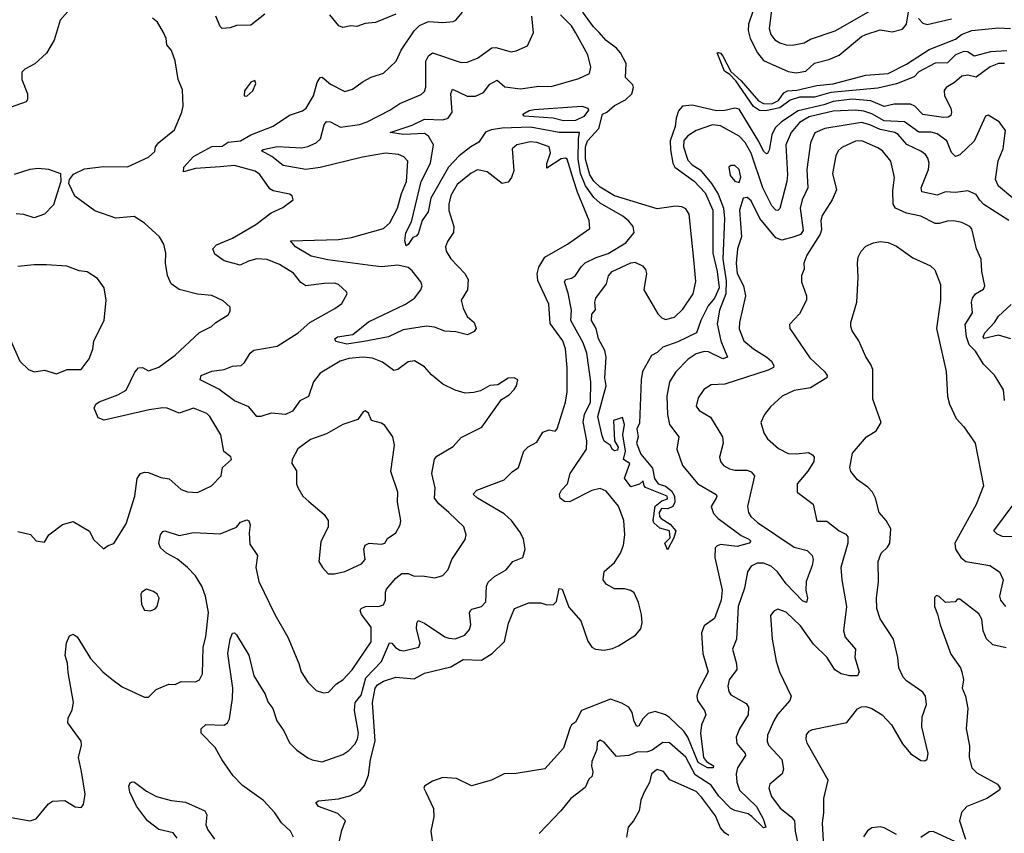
# Model space of a CAD drawing. Extents: x 1954678 to 2060275, y 904822 to 1016299.
# Tile 404 of 467: x 2024494 to 2029313, y 978704 to 982688. Entities that reach past the tile are written whole.
import ezdxf

# ---------------------------------------------------------------- set-up
doc = ezdxf.new("R2010")
doc.units = 0

msp = doc.modelspace()

# ---------------------------------------------------------------- linework, layer by layer
at = {"layer": '0CON20XD'}
for points in [[(2024765, 982768), (2024692, 982685), (2024662.8, 982587.2), (2024625.8, 982524.2), (2024568.1, 982471.9), (2024518.8, 982445), (2024505, 982430), (2024504.4, 982395), (2024532.1, 982325), (2024532.7, 982297.3), (2024525.8, 982285), (2024425, 982250.3)], [(2028174.6, 982735), (2028162.9, 982645), (2028170, 982615), (2028189.8, 982589.8), (2028214.3, 982574.3), (2028245, 982565.3), (2028276.5, 982563.5), (2028333.8, 982575), (2028365, 982592), (2028485, 982632.9), (2028695, 982752.2)], [(2024415, 978788.2), (2024544.5, 978765.5), (2024575, 978775.8), (2024635, 978848.6), (2024655, 978861.5), (2024714.4, 978864.4), (2024765, 978834), (2024795, 978830), (2024805.8, 978845), (2024814.3, 978895.7), (2024796.8, 979006.8), (2024781.8, 979075), (2024796.4, 979135), (2024795.5, 979155), (2024730, 979245), (2024731.4, 979268.6), (2024751.3, 979308.7), (2024758.1, 979345), (2024730.9, 979490.9), (2024727.8, 979537.8), (2024716.9, 979575), (2024722.9, 979637.1), (2024738.3, 979671.7), (2024755, 979680), (2024775, 979666), (2024840.8, 979560.8), (2024901.4, 979495), (2024945, 979458.1), (2024995, 979421.9), (2025105, 979370), (2025125, 979371.2), (2025161.9, 979408.1), (2025224.1, 979434.1), (2025255, 979432.5), (2025285, 979448), (2025355, 979445.8), (2025373.8, 979455), (2025388.6, 979485), (2025391.6, 979615), (2025405.4, 979665.4), (2025417.8, 979785), (2025402.8, 979865), (2025385, 979914.3), (2025354, 979965), (2025315.9, 980005), (2025267.1, 980047.1), (2025213.3, 980075), (2025182.6, 980102.6), (2025174.5, 980125), (2025183.1, 980165), (2025195, 980182), (2025205, 980184.3), (2025275, 980161.8), (2025345, 980177.5), (2025475, 980170.6), (2025555, 980202.5), (2025575, 980228.1), (2025605, 980238.9), (2025615, 980233.8), (2025622.9, 980215), (2025617.8, 980175), (2025620.5, 980120.5), (2025658.1, 980065), (2025649.1, 980005), (2025665, 979936.7), (2025742.2, 979775), (2025806.5, 979665), (2025860.8, 979535), (2025871.4, 979495), (2025905, 979443.8), (2025945, 979404), (2025981.7, 979391.7), (2026005, 979396), (2026045, 979435.5), (2026075, 979455.6), (2026121.5, 979505), (2026215, 979642), (2026215, 979714.2), (2026167.7, 979775), (2026160.6, 979795), (2026165.5, 979804.5), (2026186, 979814), (2026255, 979815.5), (2026275, 979822.5), (2026284.5, 979845), (2026284.1, 979885), (2026290, 979900), (2026335, 979952.7), (2026363.9, 979976.1), (2026395, 979975.4), (2026425, 979963.1), (2026465, 979965.6), (2026525.7, 979954.3), (2026565, 979967.1), (2026590.8, 979995), (2026609.4, 980045), (2026675, 980143.3), (2026680, 980165), (2026667.5, 980205), (2026594.5, 980275), (2026545, 980317.5), (2026524.6, 980345), (2026527.5, 980395), (2026510.7, 980465), (2026525, 980536.2), (2026535, 980550), (2026615, 980597.5), (2026655, 980642.5), (2026756.6, 980693.4), (2026852.6, 980827.4), (2026889.4, 980850.6), (2026915, 980876.7), (2026926.2, 980895), (2026932.5, 980925), (2026913.8, 980933.8), (2026885, 980932.5), (2026835, 980899.2), (2026795, 980896.9), (2026748.9, 980871.1), (2026717.6, 980862.4), (2026675, 980859.6), (2026625, 980874.4), (2026565, 980902.9), (2026509.5, 980949.5), (2026475, 980988.1), (2026427.2, 981017.2), (2026395, 981011.9), (2026344.6, 980975.4), (2026325, 980969.4), (2026270.6, 981010.6), (2026221.1, 981031.1), (2026175.7, 981035.7), (2026105, 981029.3), (2026062.5, 981015), (2025965, 980957.1), (2025931.3, 980915), (2025907.6, 980842.4), (2025865, 980821.8), (2025828.6, 980771.4), (2025795, 980754.8), (2025725, 980760.4), (2025675, 980744.6), (2025655, 980744.4), (2025615, 980792.1), (2025545, 980821.8), (2025469.4, 980879.4), (2025376.7, 980925), (2025382.5, 980945), (2025433.8, 980966.2), (2025495.4, 980974.6), (2025535, 980991.9), (2025577.5, 980995), (2025595, 981010), (2025622, 981055), (2025640.6, 981069.4), (2025755, 981090), (2025857.1, 981155), (2025914.1, 981205.9), (2026036.2, 981273.8), (2026071.3, 981298.7), (2026096.2, 981345), (2026093.8, 981355), (2026055, 981391.4), (2026035, 981397.5), (2025985, 981396.5), (2025895, 981384.6), (2025870.6, 981400.6), (2025835, 981446.7), (2025765, 981488.8), (2025705, 981513.9), (2025655, 981516.8), (2025614, 981506), (2025573.9, 981486.1), (2025495, 981507.8), (2025449.7, 981539.7), (2025439.2, 981565), (2025458.1, 981585), (2025535, 981618.4), (2025650.5, 981685), (2025725, 981741.8), (2025782.1, 981767.9), (2025832.5, 981805), (2025827.5, 981825), (2025813.9, 981833.9), (2025735, 981849.1), (2025718.9, 981858.9), (2025669, 981929), (2025646.6, 981946.6), (2025545, 981974.3), (2025475, 981967.7), (2025355, 981959.5), (2025295, 981943.1), (2025297.5, 981965), (2025345, 982017.2), (2025435, 982067.3), (2025485, 982069.2), (2025515, 982088.7), (2025575, 982094), (2025625, 982123.7), (2025735, 982166), (2025815, 982219.6), (2025878.8, 982241.2), (2025895.7, 982255), (2025932.9, 982315), (2025950.6, 982379.4), (2025965, 982404.3), (2025975, 982405.6), (2026015, 982371.5), (2026085, 982335.6), (2026122.4, 982347.6), (2026174.6, 982385.4), (2026215, 982405.7), (2026275, 982425.7), (2026337.5, 982485), (2026361.4, 982538.6), (2026425, 982632.5), (2026450.6, 982659.4), (2026495, 982678.1), (2026565, 982673.3), (2026615, 982678.6), (2026628, 982685), (2026662, 982725)], [(2025834, 978685), (2025819.2, 978715), (2025775.5, 978755.5), (2025742.9, 978805), (2025688.1, 978865), (2025585, 978937.5), (2025538.9, 978985), (2025483.3, 979065), (2025450, 979125), (2025381.5, 979195), (2025382.2, 979215), (2025405, 979236.6), (2025495, 979234.4), (2025510.8, 979245), (2025520.5, 979265), (2025535.9, 979365), (2025537.4, 979415), (2025513.5, 979585), (2025518.1, 979615), (2025523.6, 979655), (2025535, 979683.8), (2025545, 979685.8), (2025555, 979675.8), (2025615.6, 979575.6), (2025639.5, 979475), (2025695.5, 979385), (2025708.1, 979348.1), (2025733.1, 979315), (2025752.1, 979255), (2025786.2, 979206.2), (2025815, 979147.1), (2025850.7, 979110.7), (2025905, 979073.5), (2025925, 979063.6), (2025975, 979054.4), (2026075, 979090), (2026105, 979109.4), (2026135, 979140), (2026147.3, 979165), (2026152.2, 979195), (2026133.6, 979305), (2026136.4, 979345), (2026165, 979380), (2026187.9, 979465), (2026265.4, 979544.6), (2026304, 979636), (2026315, 979635.4), (2026334.1, 979614.1), (2026355, 979600.8), (2026375, 979598.2), (2026447.5, 979615), (2026454.5, 979635.5), (2026436.1, 979705), (2026437.5, 979732.5), (2026445, 979745.6), (2026475, 979733.8), (2026575, 979666.9), (2026595, 979660), (2026625, 979656.5), (2026672.5, 979675), (2026695, 979702), (2026702.5, 979725), (2026696, 979784), (2026700, 979795), (2026707.7, 979802.3), (2026755, 979814.2), (2026775, 979836.7), (2026778.9, 979915), (2026786.6, 979933.4), (2026817.7, 979962.3), (2026875.4, 979994.6), (2026908, 980035), (2026957.5, 980055), (2026967.8, 980095), (2026960.6, 980145), (2026945.6, 980175), (2026900.9, 980235), (2026865, 980269.1), (2026735, 980345.5), (2026713.1, 980365), (2026732, 980385), (2026865, 980434.4), (2026905, 980474.4), (2026935.6, 980495), (2026962.2, 980575), (2026983.1, 980596.9), (2027025, 980618.6), (2027055, 980668.6), (2027085, 980680), (2027115, 980673.8), (2027125, 980683.8), (2027165.9, 980815), (2027173.1, 980865), (2027173.8, 980985), (2027166.3, 981076.3), (2027152.9, 981115), (2027090, 981200), (2027084.1, 981294.1), (2027030.7, 981410.7), (2027027.2, 981442.8), (2027035, 981476.2), (2027064.5, 981525.5), (2027175, 981588.9), (2027284.6, 981665.4), (2027281.8, 981705), (2027223.5, 981843.5), (2027205, 981903.3), (2027174.2, 982004.2), (2027165, 982009.6), (2027145, 982005.8), (2027075, 981960.8), (2027073.4, 981983.4), (2027092.4, 982035), (2027085, 982064.4), (2027025, 982087), (2026995, 982088.9), (2026928, 982075), (2026904.3, 982055), (2026912, 981948), (2026901.5, 981915), (2026885, 981892.9), (2026855, 981885.8), (2026782.2, 981942.2), (2026735, 981952.1), (2026704.3, 981935.7), (2026635, 981880.9), (2026605, 981827.1), (2026594, 981784), (2026595, 981753.3), (2026618.2, 981675), (2026617.8, 981645), (2026588.1, 981601.9), (2026578.8, 981575), (2026582.1, 981555), (2026605, 981517.1), (2026672.2, 981445), (2026688.9, 981415), (2026685.6, 981365), (2026655.5, 981315), (2026664.7, 981274.7), (2026685, 981234.3), (2026719.2, 981205), (2026727.5, 981175), (2026719.1, 981160.9), (2026685.5, 981144.5), (2026629.3, 981159.3), (2026575, 981162.9), (2026525, 981182.7), (2026485, 981187.7), (2026371.4, 981168.6), (2026300, 981135), (2026178.3, 981111.7), (2026095, 981099.8), (2026041.5, 981111.5), (2026037.1, 981125), (2026049.2, 981135), (2026124.1, 981145.9), (2026201.9, 981208.1), (2026381.9, 981295), (2026425.9, 981324.1), (2026457.3, 981365), (2026464, 981385), (2026458.2, 981405), (2026415, 981458.7), (2026395, 981474.1), (2026345, 981485.7), (2026265, 981478.4), (2026222.3, 981482.3), (2026001.8, 981511.8), (2025920.1, 981530.1), (2025844.4, 981575), (2025820, 981605), (2026055, 981611.8), (2026118.5, 981621.5), (2026275, 981665.5), (2026306.2, 981693.8), (2026343.5, 981765), (2026362.6, 981837.4), (2026386.9, 981895), (2026394.3, 981995), (2026375, 982015.7), (2026348.3, 982028.3), (2026285, 982033.8), (2026172, 982015), (2025965, 981964.4), (2025895, 981953.9), (2025784.4, 981974.4), (2025727.9, 982017.9), (2025677.1, 982045), (2025685, 982052.9), (2025755, 982066.3), (2025875, 982060.7), (2025905, 982066.7), (2025944.8, 982085.2), (2025965.7, 982104.3), (2025985, 982172.5), (2025995, 982188.5), (2026015, 982188.2), (2026065, 982161.8), (2026158, 982175), (2026195, 982187.6), (2026305, 982244.6), (2026355, 982277.7), (2026459.2, 982320.8), (2026474.6, 982335.4), (2026482.5, 982357.5), (2026481.7, 982485), (2026495, 982510.4), (2026515, 982525.4), (2026655, 982477.9), (2026685, 982480.5), (2026735, 982499.5), (2026805, 982550), (2026825, 982551.3), (2026899.3, 982530.7), (2026924.5, 982535.5), (2026979.6, 982560.4), (2027009.4, 982625), (2027000, 982705)], [(2025694.2, 982715), (2025625, 982660.8), (2025555, 982659.5), (2025525, 982648.5), (2025485, 982644.2), (2025475, 982653.8), (2025453.5, 982705)], [(2026335, 982714.3), (2026235, 982673.8), (2026185, 982668.5), (2026145, 982654.5), (2026115, 982657.8), (2026075, 982650), (2026056.8, 982656.8), (2026011.9, 982711.9)], [(2027149.7, 979899.7), (2027181.2, 979811.2), (2027240.8, 979745), (2027275.6, 979645), (2027295, 979616), (2027312, 979605), (2027355, 979601.1), (2027395, 979608.5), (2027425, 979621.3), (2027508.1, 979675), (2027534.3, 979705), (2027540.5, 979735), (2027537.5, 979775), (2027522.1, 979835), (2027500.9, 979880.9), (2027485, 979892.2), (2027455, 979900.6), (2027405, 979901.4), (2027364.4, 979924.4), (2027349.2, 979945), (2027354.3, 979985.7), (2027405, 980029.4), (2027435.4, 980075), (2027448.7, 980115), (2027455.8, 980165), (2027450.6, 980235), (2027425, 980305.5), (2027365, 980378.8), (2027335, 980393.1), (2027295, 980383.1), (2027185, 980327.3), (2027160.9, 980329.1), (2027140, 980345), (2027136.9, 980365), (2027146.7, 980385), (2027175.2, 980414.8), (2027188.5, 980465), (2027267.7, 980585), (2027269.2, 980625), (2027251.6, 980718.4), (2027258.9, 980755), (2027287.8, 980815), (2027289, 980915), (2027270.4, 981055), (2027252.1, 981105), (2027192.4, 981215), (2027195.4, 981265), (2027178.8, 981348.8), (2027160, 981405), (2027166.7, 981415), (2027195, 981421.8), (2027215, 981434.6), (2027242.1, 981477.9), (2027262.6, 981497.4), (2027316.4, 981523.6), (2027375, 981543.1), (2027460.8, 981595), (2027502.2, 981645), (2027497.3, 981675), (2027475, 981701.2), (2027445.5, 981725), (2027335, 981789.4), (2027305, 981816.9), (2027263.7, 981873.7), (2027239.1, 981935), (2027227.9, 982005), (2027228.4, 982105), (2027233.8, 982135), (2027135, 982135.5), (2026995, 982162.2), (2026855, 982156.5), (2026801.4, 982148.6), (2026773.4, 982136.6), (2026741.9, 982088.1), (2026701.5, 982065), (2026645, 982020.5), (2026592.9, 981965), (2026505.6, 981814.4), (2026493, 981747), (2026464.4, 981705), (2026445, 981640), (2026435, 981628), (2026418.3, 981621.7), (2026395, 981586.7), (2026385, 981581.2), (2026378.9, 981605), (2026384.8, 981644.8), (2026411.4, 981698.6), (2026458.8, 981895), (2026505.4, 981984.6), (2026520, 982075), (2026495, 982116.9), (2026475, 982130.2), (2026375, 982126.3), (2026306.7, 982135), (2026415, 982172), (2026475, 982200.7), (2026565, 982197.2), (2026591.4, 982205), (2026610.9, 982235), (2026604.7, 982325.3), (2026613.1, 982346.9), (2026685, 982313.4), (2026725, 982313.2), (2026765, 982331.1), (2026795, 982372.3), (2026830.9, 982390.9), (2026868.9, 982358.9), (2026945, 982348.9), (2027035, 982362.3), (2027095, 982360.7), (2027230.5, 982399.5), (2027283.8, 982425), (2027289.4, 982455), (2027274.5, 982515), (2027214.7, 982624.7), (2027195, 982657.5), (2027141.4, 982711.4)], [(2029315, 982473.7), (2029285, 982472.4), (2029243.4, 982456.6), (2029175, 982406.2), (2029135, 982416.5), (2029105, 982411.3), (2029069.6, 982380.4), (2029028, 982355), (2029019.1, 982340.9), (2029020, 982315), (2029051.2, 982255), (2029055.4, 982235), (2029050.9, 982219.1), (2029038.9, 982211.1), (2029015, 982209.4), (2028915, 982224.2), (2028875, 982264.8), (2028855, 982274), (2028775, 982274.8), (2028725, 982263.3), (2028659.9, 982290.1), (2028568.1, 982298.1), (2028475, 982287.9), (2028429.7, 982270.3), (2028305, 982241.3), (2028222.4, 982187.6), (2028191.9, 982158.1), (2028175.5, 982124.5), (2028161.7, 982048.3), (2028155, 982032), (2028148.6, 982031.4), (2028135, 982043.5), (2028111.6, 982091.6), (2028015, 982249.3), (2027995, 982254.8), (2027945, 982243), (2027905, 982240.9), (2027785, 982268.5), (2027738.9, 982265), (2027718.5, 982241.5), (2027706.5, 982205), (2027701.7, 982165), (2027678.3, 982095), (2027679.9, 982049.9), (2027691.4, 981985), (2027700.6, 981965), (2027795, 981897.8), (2027849.2, 981839.2), (2027886.1, 981755), (2027887.2, 981545), (2027907.8, 981455), (2027916.9, 981375), (2027895.4, 981324.6), (2027864.1, 981285.9), (2027827.4, 981215), (2027806.2, 981155), (2027715, 981110.4), (2027642, 981085), (2027615, 981058.6), (2027586.7, 981043.3), (2027542.9, 980965), (2027535.5, 980925), (2027527.3, 980712.7), (2027514, 980685), (2027521.2, 980645), (2027512.5, 980615), (2027535, 980561.2), (2027591.2, 980491.2), (2027601.7, 980441.7), (2027618.9, 980415), (2027655, 980403.8), (2027685, 980381.1), (2027698.5, 980355), (2027700, 980325), (2027691.1, 980305), (2027666.5, 980293.5), (2027635, 980294.4), (2027624.5, 980275), (2027626.2, 980255), (2027633.5, 980245), (2027678, 980218), (2027705.3, 980185.3), (2027695, 980151.2), (2027665, 980092.5), (2027651.8, 980125), (2027678.5, 980151.5), (2027675.4, 980185.4), (2027627.5, 980197.5), (2027597.5, 980225), (2027594.5, 980235), (2027603.8, 980306.2), (2027637.7, 980332.3), (2027665, 980342.5), (2027662.9, 980355), (2027557.9, 980397.9), (2027550, 980405), (2027545, 980430), (2027527, 980413), (2027485, 980400), (2027453.6, 980443.6), (2027480, 980515), (2027450, 980535), (2027458.8, 980575), (2027446.2, 980655), (2027454.2, 980705), (2027445, 980740), (2027400, 980725), (2027406.2, 980626.2), (2027423.3, 980595), (2027419.3, 980580.7), (2027405, 980577.5), (2027395, 980582.5), (2027383.8, 980603.8), (2027355, 980624), (2027345, 980650), (2027323.3, 980745), (2027364.5, 980895), (2027357.3, 980935), (2027364.6, 981035), (2027357.9, 981067.9), (2027326.9, 981125), (2027316, 981175), (2027293.5, 981215), (2027294.4, 981245.6), (2027313, 981267), (2027309.2, 981305), (2027314.2, 981325), (2027365.6, 981394.4), (2027376.1, 981433.9), (2027393.3, 981455), (2027485, 981497.8), (2027505, 981500), (2027543, 981483), (2027556.9, 981465), (2027561.2, 981445), (2027549.2, 981365), (2027617.5, 981247.5), (2027637.2, 981227.2), (2027655, 981220.4), (2027698.7, 981231.3), (2027740.2, 981269.8), (2027790.3, 981345), (2027804.2, 981405.8), (2027793.2, 981513.2), (2027771.2, 981735), (2027755, 981761.3), (2027735, 981771.5), (2027705, 981773.9), (2027615, 981761.1), (2027405.7, 981825), (2027335, 981867.6), (2027305, 981896.8), (2027285, 981928.7), (2027262.8, 982005), (2027263.2, 982065), (2027272.8, 982095), (2027328.1, 982155), (2027347.3, 982225), (2027367.6, 982235), (2027405, 982268.1), (2027458.9, 982295), (2027490, 982325), (2027498.9, 982355), (2027495, 982368.8), (2027458.6, 982405), (2027462.5, 982472.5), (2027435.2, 982525), (2027415, 982548.3), (2027365, 982585.7), (2027329.8, 982625), (2027302.1, 982652.1), (2027250.7, 982725)], [(2028082.4, 982727.6), (2028062, 982665), (2028059.4, 982635), (2028069.8, 982595), (2028105, 982524.6), (2028135, 982488.4), (2028255, 982433.5), (2028295, 982427.3), (2028341.8, 982435), (2028385, 982474), (2028455, 982492.9), (2028505, 982513.9), (2028614.6, 982605), (2028635, 982615.7), (2028705, 982637.6), (2028765, 982627.8), (2028815, 982641.8), (2028834.4, 982665.6), (2028843.7, 982726.3)], [(2024485, 980181.2), (2024547.1, 980167.1), (2024575, 980136.2), (2024615, 980130), (2024636.7, 980165), (2024703.3, 980216.7), (2024755, 980230), (2024835, 980183.3), (2024855, 980142.5), (2024905, 980097.5), (2024926.4, 980113.6), (2024955, 980122.5), (2025015, 980220), (2025058.2, 980355), (2025068.8, 980441.2), (2025085, 980465.7), (2025105, 980473.1), (2025125, 980470.5), (2025185, 980445.5), (2025225, 980439.6), (2025285, 980387.1), (2025315, 980375.8), (2025365, 980372.9), (2025433.3, 980405), (2025480.8, 980455), (2025486.2, 980495), (2025530, 980535), (2025527, 980547), (2025493.6, 980573.6), (2025479.2, 980655), (2025424, 980745), (2025409.4, 980759.4), (2025345, 980785.7), (2025275, 980761.8), (2025215.2, 980785.2), (2025195, 980786.6), (2025127.3, 980777.3), (2024907.1, 980727.1), (2024878, 980738), (2024858.1, 980785), (2024866, 980805), (2024883.5, 980816.5), (2024975, 980850.8), (2025015, 980874.6), (2025058.1, 980961.9), (2025075, 980982.9), (2025095, 980984.3), (2025125, 980968.9), (2025175, 980986.4), (2025255, 981045.5), (2025373.6, 981156.4), (2025433.3, 981185), (2025454.5, 981205.5), (2025515, 981243.3), (2025525, 981260), (2025525, 981280), (2025490.5, 981310.5), (2025435, 981338), (2025364.4, 981344.4), (2025275, 981366.7), (2025234.7, 981394.7), (2025217.7, 981435), (2025207.3, 981495), (2025209.4, 981545), (2025199.1, 981589.1), (2025178.8, 981625), (2025105, 981691.1), (2025055, 981724.5), (2024965, 981715.3), (2024862.6, 981752.6), (2024763.7, 981823.7), (2024734, 981885), (2024738, 981905), (2024757.9, 981932.1), (2024811.8, 981958.2), (2024905, 981968.9), (2025022.1, 981967.9), (2025124, 982015), (2025155, 982042), (2025159.5, 982065), (2025175, 982087.1), (2025252.1, 982147.9), (2025288, 982235), (2025293.9, 982266.1), (2025291.2, 982345), (2025270, 982395), (2025255.7, 982485.7), (2025237, 982537), (2025213.8, 982565), (2025211.2, 982595), (2025197.5, 982625), (2025168, 982675), (2025143.8, 982695)], [(2028893.1, 982693.1), (2028915, 982670.8), (2028936.4, 982663.6), (2029055, 982691.9)], [(2029325, 982534.6), (2029245, 982530.5), (2029196.8, 982516.8), (2029165, 982509.1), (2029135, 982530.6), (2029115, 982532.6), (2029075, 982516.1), (2029035, 982476.9), (2028975, 982475.6), (2028895, 982432), (2028872.9, 982407.1), (2028785, 982373.7), (2028695, 982353), (2028465, 982331.6), (2028385, 982307.7), (2028311.3, 982308.7), (2028265, 982293.5), (2028215, 982256.2), (2028145, 982241.7), (2028115, 982243.3), (2028085, 982262.7), (2027998.6, 982388.6), (2027969.2, 982419.2), (2027944.2, 982435), (2027907.5, 982525), (2027915, 982526.5), (2027925, 982523.1), (2027935, 982508.9), (2027974.6, 982434.6), (2028025, 982387.5), (2028110.8, 982290.8), (2028135, 982277.1), (2028175, 982276.5), (2028208.2, 982291.8), (2028235, 982329.6), (2028251.4, 982338.6), (2028297.8, 982342.2), (2028395, 982365.2), (2028476.3, 982373.7), (2028635, 982416.8), (2028745.3, 982424.7), (2028835, 982470), (2028945, 982541.2), (2029075, 982591.9), (2029104.5, 982615), (2029154.8, 982635.2), (2029285, 982648.1), (2029343.8, 982643.8)], [(2025605, 982313.3), (2025635, 982340), (2025650, 982375), (2025645, 982390), (2025625, 982382.5), (2025595, 982340), (2025592.5, 982315), (2025605, 982313.3)], [(2029355, 981814.1), (2029285, 981873.3), (2029270.3, 981905), (2029283.4, 981996.6), (2029307.9, 982055), (2029319.5, 982145), (2029288.1, 982188.1), (2029235, 982220.8), (2029221.4, 982215), (2029165, 982093.2), (2029095, 982025.5), (2029075, 982018.1), (2029055, 982036.9), (2029032.8, 982095), (2028985, 982129.3), (2028955, 982136.5), (2028895, 982136.5), (2028825, 982187.4), (2028725, 982192.2), (2028665, 982226.7), (2028625, 982240), (2028585.2, 982244.8), (2028475, 982240), (2028358.5, 982211.5), (2028311.2, 982185), (2028270.2, 982135), (2028244, 982075), (2028251.7, 981928.3), (2028249.6, 981895), (2028215, 981763.8), (2028205, 981753.3), (2028195, 981755.5), (2028175, 981776.5), (2028131.6, 981865), (2028074.6, 982034.6), (2028045, 982086.6), (2028015, 982117.3), (2027925, 982168.5), (2027885, 982173.2), (2027804.3, 982145.7), (2027765, 982118.8), (2027745, 982096.7), (2027743.5, 982065), (2027765, 982000.4), (2027785, 981977.5), (2027825, 981952.2), (2027880.6, 981885), (2027913, 981833), (2027938.4, 981765), (2027943.8, 981715), (2027935.8, 981515), (2027951.6, 981408.4), (2027951.1, 981345), (2027918.8, 981265), (2027908.3, 981198.3), (2027925.7, 981115), (2027958.9, 981035), (2027935, 981026.4), (2027865, 981061.9), (2027845, 981063.2), (2027805, 981052.4), (2027765.4, 981025), (2027705.8, 980964.2), (2027675.4, 980915), (2027662.2, 980845), (2027664.1, 980755), (2027675.4, 980705), (2027720, 980645), (2027710.8, 980585), (2027737.7, 980505), (2027813.2, 980415), (2027902.8, 980362.8), (2027906.9, 980355), (2027902.9, 980345), (2027879.3, 980305), (2027890.5, 980270.5), (2027912.1, 980245), (2028025, 980161.6), (2028063.3, 980145), (2028072.5, 980135), (2028064.2, 980125), (2028005, 980108.4), (2027925, 980117.6), (2027907.7, 980112.3), (2027898.3, 980101.7), (2027896.2, 980055), (2027932.4, 979895), (2027927.4, 979845), (2027895, 979756.5), (2027845, 979720.4), (2027831, 979685), (2027838.2, 979585), (2027864.3, 979495), (2027816.2, 979405), (2027808.2, 979375), (2027811.5, 979355), (2027845.6, 979305), (2027851.9, 979285), (2027830.8, 979235), (2027825.9, 979195), (2027840.4, 979075), (2027855.6, 979055), (2027890.4, 979035), (2027888.9, 979025), (2027860, 979025), (2027815, 979051.4), (2027764.5, 979174.5), (2027744, 979204), (2027675, 979271.9), (2027655, 979284.7), (2027605, 979300.8), (2027569.7, 979290.3), (2027543.8, 979265), (2027525, 979230), (2027515, 979226.9), (2027501.2, 979251.2), (2027492, 979295), (2027475, 979321.4), (2027441.3, 979341.3), (2027385, 979360.9), (2027243.8, 979305), (2027215, 979248.8), (2027195, 979236), (2027187.8, 979222.2), (2027155, 979120.6), (2027065, 979020), (2026923.4, 978996.6), (2026865, 978995.4), (2026803.3, 978965), (2026705, 978937.1), (2026632.6, 978972.6), (2026565, 978977.1), (2026515, 978959.1), (2026475.7, 978935), (2026472.2, 978925), (2026481.2, 978905), (2026518.8, 978825), (2026520.6, 978785), (2026507, 978715), (2026517.3, 978632.7)], [(2027155, 982193.1), (2027105, 982205.5), (2026962.5, 982215), (2026956.2, 982225), (2026987.5, 982242.5), (2027011.8, 982248.2), (2027245, 982264.8), (2027275.2, 982255.2), (2027278.2, 982245), (2027255.9, 982214.1), (2027215, 982193.9), (2027155, 982193.1)], [(2029335, 981704.7), (2029212.5, 981782.5), (2029193.4, 981803.4), (2029175, 981831.5), (2029135, 981849.6), (2029075, 981841.2), (2029025, 981844.1), (2028985, 981829.2), (2028909.2, 981845), (2028906.4, 981865), (2028942.4, 981955), (2028945.9, 981985), (2028939.6, 982009.6), (2028927.6, 982027.6), (2028905, 982043.9), (2028836.9, 982076.9), (2028794.1, 982125), (2028777.9, 982135), (2028705, 982149.5), (2028655, 982173.5), (2028614.5, 982184.5), (2028435, 982155.3), (2028386.4, 982133.6), (2028364.1, 982085), (2028346.5, 981955), (2028351.1, 981865), (2028323.3, 981805), (2028313.6, 981765), (2028328.4, 981655), (2028315, 981636.2), (2028285, 981625.2), (2028225, 981608), (2028195, 981618.9), (2028117.1, 981715), (2028075, 981801.4), (2028055, 981817.1), (2028035.8, 981814.2), (2028017.7, 981755), (2028026.6, 981625), (2028007.2, 981565), (2028000.8, 981495), (2028005.8, 981445.8), (2028036.4, 981385), (2028046.2, 981335), (2028016.9, 981205), (2028015, 981173.3), (2028037.7, 981115), (2028085, 981075.4), (2028151.1, 981035), (2028174.3, 981015), (2028186, 980994), (2028183.3, 980985), (2028157.9, 980972.1), (2027945, 980903.8), (2027879.3, 980900.7), (2027842.6, 980877.4), (2027815, 980836.7), (2027805.6, 980795), (2027819.2, 980775), (2027875, 980740.8), (2027934.5, 980645), (2027936.5, 980615), (2027919.4, 980545), (2027923.9, 980523.9), (2027939.2, 980505), (2027968.1, 980488.1), (2027995, 980481.8), (2028055, 980482.9), (2028075, 980474.6), (2028090.8, 980455), (2028056.9, 980305), (2028061.2, 980275), (2028072.7, 980255), (2028105, 980225.4), (2028285, 980104.6), (2028349.1, 980089.1), (2028373.7, 980063.7), (2028377.8, 980045), (2028372.5, 980015), (2028343.1, 979936.9), (2028342.3, 979895), (2028350.4, 979855), (2028345, 979834.2), (2028325, 979842.5), (2028244.9, 979924.9), (2028203.4, 979985), (2028172.4, 980012.4), (2028135, 980026.7), (2028104, 980026), (2028075, 980012.9), (2028056.2, 979983.8), (2028041.1, 979905), (2028011.4, 979815), (2028003.2, 979655), (2027982.5, 979605), (2028003.2, 979533.2), (2028003.4, 979506.6), (2027967.1, 979455), (2027960.8, 979425), (2027965, 979398.8), (2027975, 979381.5), (2028049.3, 979339.3), (2028061.5, 979321.5), (2028059.2, 979285), (2028017.3, 979215), (2028001.1, 979175), (2028004.7, 979144.7), (2028044.5, 979095), (2028046.4, 979085), (2028007.5, 979025), (2028000.8, 978995), (2028003.6, 978955), (2028017.9, 978915), (2028100.9, 978835), (2028132.9, 978775), (2028145.8, 978735), (2028135, 978730.6), (2028077, 978787), (2028059.8, 978799.8), (2027995, 978815.3), (2027975, 978825.8), (2027916.2, 978886.2), (2027879.2, 978939.2), (2027800.5, 978990.5), (2027755, 979077.3), (2027675, 979147.1), (2027641.7, 979148.3), (2027589, 979111), (2027567, 979103), (2027515, 979101), (2027475, 979085.8), (2027415, 979080.9), (2027355, 979150), (2027335, 979160), (2027320.5, 979149.5), (2027318.6, 979115), (2027294.2, 979055), (2027292.6, 979032.6), (2027300, 979005), (2027295.8, 978984.2), (2027280.3, 978969.7), (2027261.1, 978928.9), (2027191.2, 978875), (2027142.5, 978815), (2027036.4, 978703.6)], [(2029313.6, 980823.6), (2029309.4, 980875), (2029281.1, 980921.1), (2029265, 980947.5), (2029211.6, 981001.6), (2029172, 981065), (2029141.9, 981095), (2029129.1, 981135), (2029121.8, 981195), (2029158.3, 981251.7), (2029152.9, 981305), (2029157.5, 981325), (2029172.9, 981345), (2029211.2, 981368.8), (2029217.5, 981385), (2029203.1, 981455), (2029199.6, 981515), (2029177.9, 981565), (2029154.5, 981664.5), (2029145, 981675.7), (2029105, 981694.4), (2029065, 981703.5), (2029035, 981701.5), (2028995, 981689.1), (2028975, 981690.5), (2028905.2, 981725.2), (2028835, 981740.2), (2028780.9, 981765), (2028769.2, 981785), (2028768.1, 981851.9), (2028775.5, 981915), (2028758.2, 981995), (2028717.3, 982045), (2028695, 982060.4), (2028615.2, 982095.2), (2028585, 982093.4), (2028517.3, 982062.7), (2028500.8, 982045), (2028489.5, 982020.5), (2028472.3, 981935), (2028491.8, 981855), (2028471.5, 981805), (2028421.3, 981728.7), (2028415.4, 981705), (2028418.6, 981658.6), (2028412.3, 981637.7), (2028347.3, 981535), (2028332.5, 981495), (2028333.2, 981466.8), (2028320.8, 981435), (2028320, 981405), (2028344.4, 981335), (2028344.4, 981315), (2028311.7, 981248.3), (2028262, 981195), (2028264, 981175), (2028361.3, 981031.3), (2028432.9, 980965), (2028445.7, 980945), (2028444.3, 980935), (2028365, 980885.5), (2028285, 980872.3), (2028226.1, 980843.9), (2028168.3, 980791.7), (2028139.2, 980755), (2028122, 980715), (2028135.7, 980665), (2028154.2, 980635), (2028208.3, 980588.3), (2028255, 980563.4), (2028295, 980561.8), (2028355, 980569.4), (2028375, 980558), (2028381.9, 980545), (2028381.5, 980525), (2028352.2, 980477.8), (2028300, 980415), (2028298.8, 980375), (2028377.1, 980315), (2028395, 980232), (2028445, 980232.5), (2028505, 980184.4), (2028538.1, 980168.1), (2028547.1, 980155), (2028547.5, 980125), (2028513.5, 980005), (2028517.8, 979945), (2028540.6, 979815), (2028525.5, 979695), (2028534.5, 979665), (2028584.3, 979605), (2028581.1, 979565), (2028602.5, 979495), (2028595, 979474.4), (2028555, 979474.7), (2028515, 979485.2), (2028483.9, 979503.9), (2028445.7, 979565), (2028379.6, 979629.6), (2028315, 979720), (2028245, 979787.5), (2028205, 979801.9), (2028185, 979792.5), (2028169.1, 979770.9), (2028176.7, 979655), (2028196.3, 979546.3), (2028212.2, 979495), (2028270, 979375), (2028263.1, 979355), (2028203.8, 979286.2), (2028185, 979255.6), (2028154.7, 979185), (2028152.9, 979155), (2028159.2, 979135), (2028223.9, 979065), (2028232.1, 979017.9), (2028225.6, 978995), (2028165.8, 978945), (2028160, 978925), (2028173.6, 978885), (2028216.8, 978826.8), (2028270.9, 978785), (2028286.9, 978765), (2028289.2, 978715), (2028304.2, 978645)], [(2024468.9, 981931.1), (2024545, 981956.4), (2024585, 981961.2), (2024635, 981956.5), (2024693.3, 981935), (2024696.2, 981895), (2024658.9, 981781.1), (2024615.8, 981735), (2024565, 981718.1), (2024515, 981733.5), (2024477.1, 981737.1)], [(2028015, 981891.2), (2028024.1, 981915.9), (2028015.6, 981955), (2027995, 981974.2), (2027975, 981973.8), (2027964.2, 981965), (2027970.8, 981925), (2027995, 981896.7), (2028015, 981891.2)], [(2028428.9, 978665), (2028422.9, 978755), (2028430, 978805), (2028429.5, 978875), (2028451.4, 978965), (2028349.2, 979145), (2028342.9, 979165), (2028345, 979186.7), (2028358.8, 979205), (2028375, 979212.9), (2028542.7, 979247.3), (2028595, 979313.1), (2028615, 979323.6), (2028635, 979325.4), (2028665, 979314.7), (2028715, 979283.9), (2028760.8, 979235), (2028815, 979142.2), (2028855, 979095.6), (2028905, 979060), (2028925, 979058.8), (2028935, 979067.5), (2028941.4, 979095), (2028909.6, 979225), (2028910.9, 979275), (2028931.9, 979335), (2028928.2, 979375), (2028915.3, 979395.3), (2028835, 979450.6), (2028818, 979468), (2028797.5, 979515), (2028792.9, 979565), (2028771.2, 979655), (2028705, 979753.8), (2028690, 979805), (2028688.5, 979855), (2028698.2, 979935), (2028696.5, 980035), (2028710, 980075), (2028741.5, 980105), (2028752.7, 980125), (2028757.7, 980195), (2028735.4, 980235.4), (2028700.5, 980275), (2028682.9, 980345), (2028667.5, 980375), (2028645, 980398.6), (2028594.6, 980434.6), (2028562.5, 980475), (2028556.9, 980495), (2028570.5, 980565), (2028638.6, 980645), (2028686, 980675), (2028710, 980715), (2028669.1, 980829.1), (2028670, 980975), (2028660.7, 980999.3), (2028635, 981036.2), (2028601.4, 981115), (2028568.6, 981165), (2028562.5, 981185), (2028562.9, 981205), (2028591.5, 981305), (2028597.5, 981425), (2028594.3, 981495), (2028598.6, 981525), (2028612.5, 981555), (2028635, 981579.2), (2028672.5, 981595), (2028705, 981601.1), (2028745, 981597.1), (2028785, 981579.6), (2028865, 981522.2), (2028952.3, 981482.3), (2028972.5, 981462.5), (2029001.5, 981391.5), (2029001.3, 981315), (2028982.2, 981175), (2029029.5, 980965), (2029035, 980843.3), (2029044.7, 980804.7), (2029078.1, 980735), (2029115, 980694), (2029171.1, 980615), (2029211.4, 980405), (2029175.3, 980314.7), (2029070.9, 980125), (2029073.8, 980095), (2029100.4, 980055), (2029124.8, 980034.8), (2029243.3, 980015), (2029290, 979985), (2029307.8, 979945), (2029289.6, 979865), (2029294.6, 979845), (2029319.3, 979815)], [(2024675, 980954.3), (2024725.7, 980974.3), (2024795.6, 980975), (2024833.6, 981026.4), (2024851.9, 981075), (2024857.5, 981115), (2024907.5, 981215), (2024918.1, 981315), (2024906.7, 981375), (2024875, 981420.8), (2024825, 981452.5), (2024785, 981458.8), (2024725, 981480.8), (2024625, 981487.5), (2024565, 981488), (2024485, 981478.8)], [(2029345, 981124.7), (2029285, 981143.1), (2029215, 981127.5), (2029210.5, 981135), (2029218.2, 981155), (2029265.4, 981204.6), (2029285, 981236.2), (2029347.1, 981292.9)], [(2024443, 981133), (2024494.3, 981015), (2024537.5, 980975), (2024565, 980963.8), (2024615, 980972), (2024675, 980954.3)], [(2026035, 979974), (2026085, 979985.7), (2026166.9, 980023.1), (2026184.4, 980045), (2026177.7, 980095), (2026185.3, 980114.7), (2026205, 980125.4), (2026265, 980120.4), (2026282, 980125), (2026295, 980148), (2026334.5, 980175.5), (2026357.1, 980215), (2026360, 980235), (2026343.5, 980325), (2026344.4, 980375), (2026310.5, 980475), (2026328.1, 980605), (2026320.8, 980645), (2026281.4, 980701.4), (2026265, 980712.5), (2026216.7, 980725), (2026200.7, 980760.7), (2026185, 980772.5), (2026175, 980767.5), (2026149.7, 980730.3), (2026075, 980705.6), (2025995, 980659.5), (2025917.3, 980632.7), (2025855, 980586.2), (2025827.5, 980535), (2025826.7, 980515), (2025849.3, 980479.3), (2025849.2, 980415), (2025855, 980397.5), (2025880, 980355), (2025909.1, 980329.1), (2025985, 980265.8), (2026004.3, 980235), (2026004.3, 980205), (2025968.8, 980131.2), (2025958.8, 980035), (2025976.2, 980005), (2026004.4, 979974.4), (2026035, 979974)], [(2029395, 980156.5), (2029305, 980157.6), (2029278.5, 980168.5), (2029262.5, 980185), (2029361.2, 980318.8)], [(2025135, 979793.8), (2025157.3, 979802.7), (2025166.7, 979815), (2025176.1, 979856.1), (2025166.7, 979875), (2025148.8, 979888.8), (2025115, 979898.8), (2025092.5, 979885), (2025087.5, 979875), (2025090, 979825), (2025105, 979796.7), (2025135, 979793.8)], [(2026043.8, 978595), (2026070.9, 978719.1), (2026088, 978765), (2026051.2, 978801.2), (2025956.7, 978835), (2025944, 978855), (2025957, 978863), (2026055, 978873.1), (2026115, 978889.5), (2026159.6, 978910.4), (2026181.6, 978938.4), (2026201.9, 978988.1), (2026211.5, 979065), (2026234.5, 979155), (2026221.1, 979345), (2026234.3, 979415), (2026245, 979430.8), (2026275, 979448.8), (2026335, 979469.1), (2026425, 979461.1), (2026475, 979487.5), (2026605, 979520), (2026665, 979555.7), (2026755, 979551.5), (2026806.2, 979583.8), (2026866.8, 979643.2), (2026886.9, 979733.1), (2026915.3, 979804.7), (2026986.6, 979833.4), (2027045, 979832.9), (2027075, 979823.5), (2027106.2, 979823.8), (2027120.9, 979839.1), (2027135, 979903.3), (2027149.7, 979899.7)], [(2029322.7, 979612.7), (2029256.4, 979626.4), (2029226.9, 979656.9), (2029210.4, 979695), (2029203.1, 979753.1), (2029188.9, 979778.9), (2029095, 979850), (2029085, 979850), (2029073.3, 979836.7), (2029025, 979833.8), (2028995, 979863.3), (2028980.7, 979869.3), (2028971.2, 979858.8), (2028971.2, 979815), (2028987, 979777), (2028998.6, 979725), (2029051.1, 979581.1), (2029098.5, 979515), (2029106.2, 979495), (2029112.9, 979455), (2029107.3, 979415), (2029123.6, 979375), (2029134.3, 979315), (2029126.4, 979215), (2029142.7, 979132.7), (2029140.8, 979075), (2029154.4, 979025), (2029179.5, 978999.5), (2029280.8, 978945), (2029293.8, 978925), (2029290, 978915), (2029228.6, 978875), (2029129.2, 978835), (2029104.1, 978805.9), (2029093.8, 978765), (2029122.9, 978675)], [(2027965, 978693.1), (2027945, 978706.1), (2027925, 978731.3), (2027899.2, 978789.2), (2027831.8, 978881.8), (2027805, 978908.1), (2027676.4, 978966.4), (2027645, 979006.4), (2027615, 979016.4), (2027586.2, 978995), (2027577, 978953), (2027548.3, 978901.7), (2027534.2, 978865.8), (2027525.6, 978815), (2027498.1, 978765), (2027472.5, 978735), (2027464.4, 978685.6)], [(2025265, 978680), (2025245, 978707.1), (2025175, 978723.6), (2025119.2, 978765), (2025066.3, 978836.3), (2025032.9, 978905), (2025027.5, 978935), (2025035, 978951.2), (2025044.4, 978955.6), (2025056, 978955), (2025115, 978910.5), (2025163.8, 978883.8), (2025235, 978864.5), (2025305, 978856.9), (2025400.8, 978815), (2025409.4, 978795), (2025405.5, 978745), (2025415, 978720.8), (2025447.1, 978675)], [(2028785, 978698), (2028725, 978730.8), (2028705.6, 978735.6), (2028665, 978731.4), (2028644.5, 978715.5), (2028623.4, 978686.6)], [(2029095, 978652.1), (2028965, 978713.6), (2028945, 978710.6), (2028905, 978684.2)]]:
    msp.add_lwpolyline(points, dxfattribs=at)

doc.saveas('drawing.dxf')
